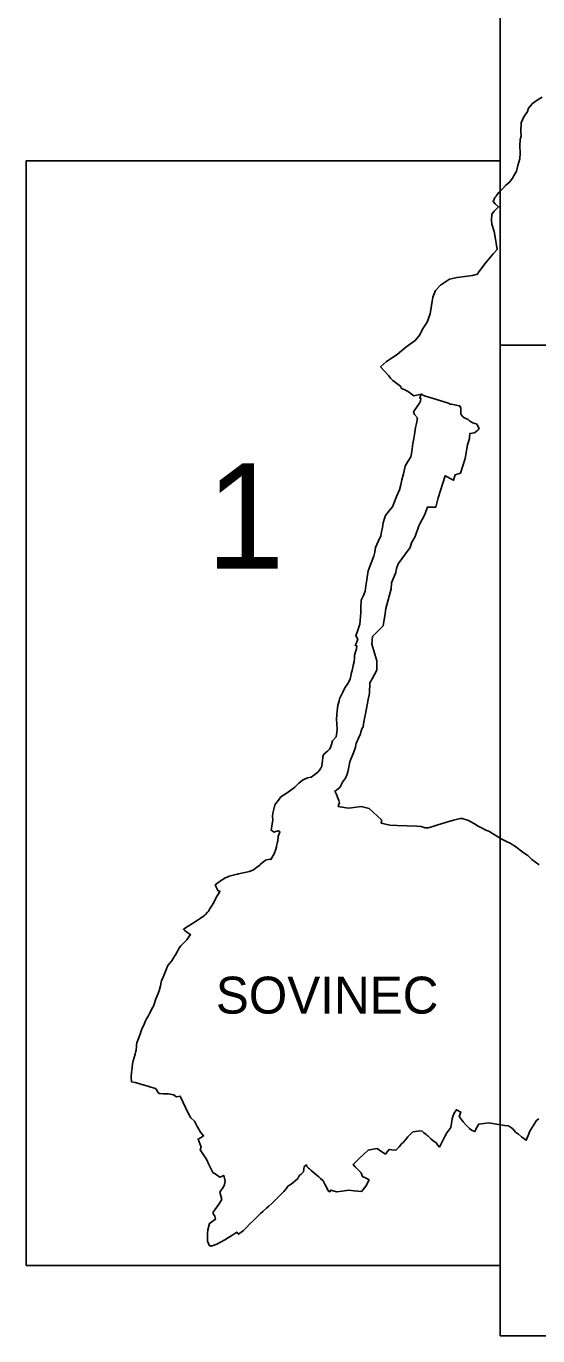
# Model space of a CAD drawing. Extents: x -547343 to -529607, y -1096298 to -1087453.
# Drawn here: x -532853.2 to -532759.2, y -1095223 to -1094982 of the extents above; entities that cross this region are included whole.
import ezdxf

# ---------------------------------------------------------------- set-up
doc = ezdxf.new("R2010")
doc.units = 0
doc.layers.add('Vrstva 18', color=7, linetype='Continuous')
doc.layers.add('Vrstva 9', color=7, linetype='Continuous')

msp = doc.modelspace()

# ---------------------------------------------------------------- linework, layer by layer
at = {"layer": 'Vrstva 18'}
for points in [[(-532678.9, -1094858.33), (-532766.07, -1094858.33), (-532766.07, -1095040.65), (-532678.9, -1095040.65)], [(-532766.07, -1095006.73), (-532766.07, -1095210.01), (-532853.24, -1095210.01), (-532853.24, -1095006.73)], [(-532678.9, -1095040.65), (-532678.9, -1095222.97), (-532766.07, -1095222.97), (-532766.07, -1095040.65)]]:
    msp.add_lwpolyline(points, close=True, dxfattribs=at)
for points in [[(-532758.38, -1094995.06), (-532759.27, -1094995.6), (-532760.17, -1094996.19), (-532760.89, -1094997.05), (-532761.05, -1094997.66), (-532761.75, -1094998.65), (-532762.21, -1094999.75), (-532762.3, -1095001.28), (-532762.22, -1095002.18), (-532762.44, -1095002.82), (-532762.51, -1095004.01), (-532762.42, -1095005.32), (-532762.51, -1095006.36), (-532762.84, -1095007.63), (-532763.09, -1095008.66), (-532763.82, -1095009.96), (-532764.32, -1095010.63), (-532765.12, -1095011.29), (-532765.6, -1095011.86), (-532766.27, -1095012.52), (-532766.66, -1095012.93), (-532766.83, -1095013.25), (-532767.1, -1095013.52), (-532767.36, -1095014.25), (-532767.02, -1095014.67), (-532766.38, -1095015.23), (-532766.82, -1095015.65), (-532767.22, -1095016.03), (-532767.62, -1095016.59), (-532767.69, -1095017.65), (-532767.62, -1095018.42), (-532767.18, -1095019.72), (-532766.94, -1095021.16), (-532766.85, -1095021.92), (-532766.63, -1095023.05), (-532767.38, -1095023.88), (-532768.3, -1095024.96), (-532768.92, -1095025.73), (-532770.12, -1095027.36), (-532770.29, -1095027.63), (-532771.19, -1095027.84), (-532774.01, -1095028.2), (-532775.41, -1095028.53), (-532777.08, -1095029.61), (-532778.01, -1095030.6), (-532778.47, -1095031.81), (-532778.99, -1095034.9), (-532779.5, -1095036.46), (-532780.4, -1095037.72), (-532780.86, -1095038.74), (-532781.71, -1095039.79), (-532783.42, -1095041.03), (-532785.06, -1095042.36), (-532787.01, -1095043.69), (-532788.08, -1095044.66), (-532786.56, -1095046.3), (-532786.26, -1095046.71), (-532785.81, -1095047.19), (-532784.38, -1095048.28), (-532784.28, -1095048.61), (-532783.38, -1095049), (-532782.79, -1095049.39), (-532782.45, -1095049.63), (-532781.95, -1095049.98), (-532780.63, -1095049.7), (-532780.88, -1095050.43), (-532780.71, -1095050.47), (-532780.73, -1095050.95), (-532780.92, -1095051.37), (-532781.33, -1095051.97), (-532782.02, -1095052.94), (-532781.83, -1095053.44), (-532781.3, -1095054.01), (-532781.34, -1095054.2), (-532781.38, -1095054.44), (-532781.51, -1095055.06), (-532781.64, -1095055.83), (-532781.87, -1095057.11), (-532781.99, -1095057.83), (-532782.17, -1095058.75), (-532782.31, -1095059.74), (-532782.43, -1095060.59), (-532782.52, -1095061.2), (-532783.06, -1095062.06), (-532783.58, -1095062.92), (-532783.9, -1095064.32), (-532784.15, -1095065.43), (-532784.39, -1095066.38), (-532784.62, -1095067.28), (-532785.14, -1095068.54), (-532785.65, -1095069.78), (-532785.92, -1095070.41), (-532786.48, -1095071.13), (-532787.18, -1095072), (-532787.4, -1095072.73), (-532787.59, -1095073.34), (-532787.75, -1095074.23), (-532787.9, -1095075.04), (-532788.03, -1095075.73), (-532788.51, -1095076.8), (-532789.02, -1095077.9), (-532789.17, -1095078.75), (-532789.33, -1095079.52), (-532789.87, -1095080.89), (-532790.4, -1095082.19), (-532790.67, -1095084.24), (-532790.78, -1095084.93), (-532790.91, -1095085.91), (-532791.24, -1095086.71), (-532791.63, -1095087.62), (-532791.69, -1095088.93), (-532791.71, -1095089.86), (-532791.75, -1095090.61), (-532791.81, -1095091.31), (-532791.88, -1095092.01), (-532792.25, -1095093.09), (-532792.63, -1095094.17), (-532792.3, -1095094.8), (-532792.54, -1095095.42), (-532792.75, -1095095.96), (-532792.46, -1095096), (-532792.49, -1095096.53), (-532792.63, -1095096.93), (-532792.88, -1095097.7), (-532792.9, -1095098.22), (-532792.92, -1095098.93), (-532793.1, -1095099.6), (-532793.34, -1095100.53), (-532793.43, -1095100.91), (-532793.66, -1095102.14), (-532794.13, -1095102.9), (-532794.65, -1095103.73), (-532795.1, -1095104.64), (-532795.65, -1095105.78), (-532795.73, -1095106.13), (-532795.93, -1095106.96), (-532796.09, -1095107.88), (-532796.15, -1095108.62), (-532796.2, -1095109.53), (-532796.15, -1095110.29), (-532796.07, -1095111.42), (-532796.15, -1095111.96), (-532796.26, -1095112.76), (-532796.9, -1095113.47), (-532797.12, -1095114.17), (-532797.32, -1095114.7), (-532797.46, -1095115.02), (-532797.81, -1095115.33), (-532798.55, -1095115.94), (-532798.7, -1095116.39), (-532798.71, -1095116.6), (-532798.75, -1095117.08), (-532798.9, -1095118.13), (-532799.1, -1095118.51), (-532799.34, -1095118.86), (-532799.63, -1095119.22), (-532800.18, -1095119.66), (-532800.82, -1095120.15), (-532801.53, -1095120.31), (-532802.22, -1095120.57), (-532802.44, -1095120.7), (-532803.09, -1095121.29), (-532803.86, -1095122.02), (-532804.61, -1095122.58), (-532805.47, -1095123.15), (-532806.42, -1095123.8), (-532807.07, -1095124.62), (-532807.4, -1095125.08), (-532807.52, -1095125.35), (-532807.89, -1095126.77), (-532807.95, -1095127.43), (-532807.88, -1095128.04), (-532807.93, -1095128.37), (-532808.09, -1095129.17), (-532808.19, -1095129.93), (-532808.09, -1095130.01), (-532807.8, -1095130.21), (-532807.79, -1095130.22), (-532807.78, -1095130.23), (-532807.69, -1095130.28), (-532806.91, -1095130.02), (-532806.83, -1095130.07), (-532806.7, -1095130.15), (-532806.64, -1095130.19), (-532806.62, -1095130.21), (-532806.93, -1095131.1), (-532807, -1095131.86), (-532807.02, -1095132.06), (-532807.2, -1095132.84), (-532807.23, -1095132.99), (-532807.33, -1095133.42), (-532807.65, -1095134.29), (-532808.25, -1095135.32), (-532808.35, -1095135.27), (-532808.47, -1095135.26), (-532809.27, -1095135.43), (-532810.2, -1095136.24), (-532810.31, -1095136.34), (-532810.89, -1095136.82), (-532811.46, -1095137.22), (-532812.16, -1095137.5), (-532814.18, -1095137.94), (-532814.4, -1095137.99), (-532814.68, -1095138.06), (-532815.94, -1095138.38), (-532816.31, -1095138.54), (-532816.67, -1095138.7), (-532816.93, -1095138.88), (-532817.52, -1095139.27), (-532817.83, -1095139.47), (-532818.24, -1095139.82), (-532818.47, -1095140.01), (-532818.27, -1095140.51), (-532818, -1095141.04), (-532817.6, -1095141.18), (-532817.7, -1095141.36), (-532817.88, -1095141.63), (-532818, -1095141.81), (-532818.24, -1095142.18), (-532818.36, -1095142.44), (-532818.64, -1095142.99), (-532818.84, -1095143.41), (-532819.06, -1095143.75), (-532819.39, -1095144.26), (-532819.75, -1095144.83), (-532819.92, -1095145.02), (-532820.31, -1095145.48), (-532820.5, -1095145.67), (-532820.82, -1095145.88), (-532821.23, -1095146.16), (-532821.62, -1095146.41), (-532822.09, -1095146.73), (-532822.67, -1095147.11), (-532823.47, -1095147.6), (-532824.34, -1095148.15), (-532824.27, -1095148.22), (-532824.06, -1095148.41), (-532823.49, -1095148.89), (-532823.06, -1095149.1), (-532823.34, -1095149.54), (-532823.69, -1095150.09), (-532824.06, -1095150.46), (-532824.47, -1095150.86), (-532824.83, -1095151.23), (-532825.03, -1095151.53), (-532825.26, -1095151.84), (-532825.51, -1095152.32), (-532825.8, -1095152.85), (-532826.02, -1095153.23), (-532826.42, -1095153.84), (-532826.54, -1095154), (-532826.95, -1095154.5), (-532827.2, -1095154.84), (-532827.42, -1095155.41), (-532827.8, -1095156.36), (-532828.05, -1095156.95), (-532828.35, -1095157.63), (-532828.42, -1095157.91), (-532828.58, -1095158.57), (-532828.81, -1095159.47), (-532828.87, -1095159.62), (-532829, -1095159.96), (-532829.18, -1095160.38), (-532829.39, -1095160.97), (-532829.66, -1095161.73), (-532829.86, -1095162.3), (-532829.96, -1095162.52), (-532830.55, -1095163.66), (-532830.89, -1095164.28), (-532831.12, -1095164.61), (-532831.29, -1095165.02), (-532831.57, -1095165.62), (-532831.98, -1095166.52), (-532832.09, -1095166.84), (-532832.31, -1095167.45), (-532832.6, -1095168.24), (-532832.89, -1095169.04), (-532832.96, -1095169.43), (-532832.98, -1095169.72), (-532833.03, -1095170.39), (-532833.08, -1095170.6), (-532833.22, -1095171.13), (-532833.56, -1095172.37), (-532833.73, -1095172.98), (-532833.77, -1095173.52), (-532833.84, -1095174.19), (-532833.86, -1095174.46), (-532833.94, -1095175.36), (-532833.86, -1095176.25), (-532833.23, -1095176.38), (-532832.56, -1095176.53), (-532832.01, -1095176.71), (-532831.3, -1095176.93), (-532830.9, -1095177.06), (-532830.31, -1095177.24), (-532829.46, -1095177.49), (-532829.31, -1095177.7), (-532829.09, -1095178.01), (-532828.84, -1095178.37), (-532828.62, -1095178.4), (-532828.04, -1095178.46), (-532827.09, -1095178.45), (-532826.14, -1095178.65), (-532825.91, -1095178.75), (-532825.84, -1095178.9), (-532825.64, -1095178.97), (-532824.95, -1095178.86), (-532823.48, -1095182), (-532822.97, -1095182.86), (-532822.29, -1095183.46), (-532821.8, -1095184.44), (-532821.22, -1095185.48), (-532820.63, -1095186.18), (-532821, -1095186.4), (-532821.17, -1095186.51), (-532821.63, -1095186.78), (-532821.1, -1095188.27), (-532821.24, -1095188.73), (-532820.03, -1095190.58), (-532819.7, -1095191.33), (-532818.94, -1095192.94), (-532818.33, -1095193.31), (-532817.66, -1095193.77), (-532817.48, -1095193.72), (-532816.93, -1095193.46), (-532816.68, -1095194.51), (-532816.8, -1095195.15), (-532816.94, -1095195.53), (-532817.62, -1095196.51), (-532817.28, -1095197.89), (-532817.93, -1095198.93), (-532818.89, -1095200.22), (-532818.87, -1095200.5), (-532818.63, -1095200.83), (-532818.55, -1095200.95), (-532818.48, -1095201.29), (-532818.43, -1095201.52), (-532819.53, -1095202.29), (-532819.82, -1095203.45), (-532819.91, -1095204.13), (-532819.94, -1095204.37), (-532819.94, -1095205.57), (-532819.54, -1095206.43), (-532819.07, -1095206.39), (-532818.21, -1095206.09), (-532816.85, -1095205.4), (-532816.72, -1095205.31), (-532816.03, -1095204.9), (-532815.46, -1095204.51), (-532814.53, -1095203.89), (-532814.32, -1095204.13), (-532814.18, -1095204.29), (-532813.32, -1095203.61), (-532812.66, -1095202.95), (-532812.16, -1095202.44), (-532811.41, -1095201.68), (-532810.84, -1095201.12), (-532810.17, -1095200.46), (-532809.68, -1095200.04), (-532809.07, -1095199.5), (-532808.63, -1095199.11), (-532808.11, -1095198.62), (-532807.66, -1095198.18), (-532807.03, -1095197.57), (-532806.49, -1095197.04), (-532805.86, -1095196.4), (-532805.46, -1095195.9), (-532805.13, -1095195.46), (-532804.71, -1095195.17), (-532804.23, -1095194.82), (-532803.82, -1095194.47), (-532803.33, -1095194.04), (-532803.15, -1095193.76), (-532802.97, -1095193.43), (-532802.77, -1095193.26), (-532802.59, -1095193.08), (-532802.28, -1095192.78), (-532802.11, -1095191.82), (-532801.9, -1095191.66), (-532801.71, -1095191.51), (-532801.67, -1095191.81), (-532801.33, -1095192.11), (-532801.18, -1095192.25), (-532800.83, -1095192.56), (-532800.49, -1095192.86), (-532800.09, -1095193.19), (-532799.76, -1095193.47), (-532799.47, -1095193.72), (-532799.12, -1095194.03), (-532798.67, -1095194.45), (-532798.33, -1095195.09), (-532798.04, -1095195.61), (-532797.7, -1095196.29), (-532797.41, -1095196.45), (-532797.26, -1095196.16), (-532796.78, -1095196.31), (-532796.21, -1095196.5), (-532795.16, -1095196.36), (-532793.97, -1095196.19), (-532792.97, -1095196.29), (-532791.58, -1095196.44), (-532791.17, -1095195.9), (-532790.69, -1095195.25), (-532790.41, -1095194.71), (-532790.2, -1095194.25), (-532790.74, -1095193.99), (-532791.41, -1095193.68), (-532791.54, -1095193.32), (-532791.66, -1095192.97), (-532791.99, -1095192.65), (-532792.73, -1095191.88), (-532793.15, -1095191.46), (-532792.62, -1095190.95), (-532791.88, -1095190.24), (-532791.3, -1095189.68), (-532790.39, -1095188.83), (-532790.04, -1095188.74), (-532789.48, -1095188.65), (-532788.7, -1095188.53), (-532787.83, -1095189.12), (-532787.21, -1095189.53), (-532786.88, -1095189.13), (-532786.52, -1095188.71), (-532786, -1095188.77), (-532785.27, -1095188.82), (-532784.7, -1095188.17), (-532784.23, -1095187.64), (-532783.92, -1095187.39), (-532783.52, -1095186.88), (-532783.09, -1095186.33), (-532782.65, -1095185.9), (-532782.18, -1095185.45), (-532781.65, -1095185.36), (-532781.23, -1095185.29), (-532780.92, -1095185.26), (-532780.45, -1095185.3), (-532780.11, -1095185.6), (-532779.72, -1095185.93), (-532779.53, -1095186.12), (-532779.42, -1095186.2), (-532779.25, -1095186.28), (-532778.87, -1095186.74), (-532778.46, -1095187.04), (-532777.89, -1095187.45), (-532777.6, -1095187.81), (-532777.25, -1095188.23), (-532776.88, -1095187.52), (-532776.46, -1095186.68), (-532776.2, -1095186.18), (-532775.89, -1095185.59), (-532775.54, -1095185.12), (-532775.19, -1095184.63), (-532775.05, -1095183.87), (-532774.99, -1095183.53), (-532774.9, -1095183.07), (-532774.78, -1095182.64), (-532774.58, -1095181.97), (-532774.13, -1095181.38), (-532773.32, -1095181.79), (-532773.64, -1095182.64), (-532772.9, -1095183.59), (-532772.33, -1095184.2), (-532771.74, -1095184.82), (-532771.36, -1095185.13), (-532771.25, -1095185.19), (-532770.75, -1095185.39), (-532770.6, -1095184.98), (-532770.47, -1095184.72), (-532770.05, -1095184.01), (-532769.13, -1095183.89), (-532768.19, -1095183.77), (-532767.14, -1095183.95), (-532766.02, -1095184.14), (-532765.3, -1095184.26), (-532764.57, -1095184.36), (-532764.04, -1095184.7), (-532763.76, -1095184.9), (-532763.54, -1095185.16), (-532763.27, -1095185.48), (-532762.75, -1095185.87), (-532762.17, -1095186.33), (-532761.31, -1095186.98), (-532760.94, -1095186.1), (-532760.64, -1095185.32), (-532760.06, -1095184.34), (-532759.39, -1095183.32), (-532759.02, -1095183.02)], [(-532771.71, -1095057.56), (-532771.66, -1095057.1), (-532771.65, -1095056.91), (-532770.79, -1095056.8), (-532770.21, -1095056.34), (-532770.03, -1095056.15), (-532769.97, -1095056.09), (-532770.21, -1095055.52), (-532770.48, -1095055.17), (-532770.76, -1095055.08), (-532771.12, -1095054.94), (-532771.57, -1095054.73), (-532771.76, -1095054.57), (-532771.99, -1095054.35), (-532772.32, -1095054.22), (-532772.68, -1095054.04), (-532772.98, -1095053.85), (-532773.16, -1095053.63), (-532773.3, -1095053.42), (-532773.35, -1095053.34), (-532773.36, -1095053.12), (-532773.35, -1095052.97), (-532773.34, -1095052.61), (-532773.31, -1095052.23), (-532773.57, -1095051.81), (-532774.25, -1095051.68), (-532775.02, -1095051.55), (-532775.41, -1095051.51), (-532775.44, -1095051.46), (-532775.58, -1095051.32), (-532778.62, -1095050.42), (-532779.81, -1095050.06), (-532780.31, -1095049.84), (-532780.47, -1095049.77), (-532780.63, -1095049.7)], [(-532758.94, -1095136.3), (-532760.29, -1095135.29), (-532761.03, -1095134.6), (-532761.7, -1095134.15), (-532762.18, -1095133.79), (-532762.95, -1095133.17), (-532763.47, -1095132.8), (-532763.88, -1095132.53), (-532764.27, -1095132.33), (-532764.79, -1095132.07), (-532766.03, -1095131.43), (-532766.4, -1095131.2), (-532767.49, -1095130.53), (-532767.98, -1095130.23), (-532768.21, -1095130.11), (-532768.71, -1095129.89), (-532769.3, -1095129.62), (-532769.68, -1095129.42), (-532770.13, -1095129.17), (-532770.83, -1095128.77), (-532771.91, -1095128.16), (-532772.71, -1095127.89), (-532773.08, -1095127.77), (-532773.2, -1095127.76), (-532773.34, -1095127.77), (-532773.73, -1095127.84), (-532774.16, -1095127.93), (-532774.66, -1095128.07), (-532776.15, -1095128.52), (-532777.74, -1095129), (-532778.5, -1095129.23), (-532779.36, -1095129.51), (-532779.9, -1095129.47), (-532780.23, -1095129.37), (-532780.64, -1095129.23), (-532781.41, -1095129.2), (-532783.22, -1095129.12), (-532785.05, -1095129.05), (-532786.4, -1095128.98), (-532787.96, -1095128.62), (-532787.96, -1095128.56), (-532787.94, -1095128.41), (-532787.92, -1095128.01), (-532790.19, -1095125.96), (-532791.66, -1095125.57), (-532793.41, -1095125.78), (-532794.04, -1095125.86), (-532795.91, -1095125.54), (-532795.83, -1095125.34), (-532795.76, -1095125.15), (-532795.66, -1095124.95), (-532795.76, -1095124.45), (-532796.34, -1095123.07), (-532796.48, -1095122.88), (-532796.51, -1095122.82), (-532795.52, -1095121.98), (-532795.28, -1095121.47), (-532795.11, -1095121.11), (-532794.54, -1095120.38), (-532794.21, -1095119.61), (-532794.07, -1095118.93), (-532793.74, -1095117.33), (-532793.54, -1095116.84), (-532793.04, -1095115.66), (-532792.72, -1095114.65), (-532792.64, -1095114.24), (-532792.56, -1095113.97), (-532792.13, -1095112.99), (-532791.78, -1095112.19), (-532791.69, -1095111.86), (-532791.55, -1095111.26), (-532791.3, -1095110.89), (-532791.23, -1095110.65), (-532791.29, -1095110.65), (-532791.24, -1095110.43), (-532791.22, -1095110.33), (-532790.91, -1095108.74), (-532790.87, -1095108.49), (-532790.36, -1095105.87), (-532790.15, -1095104.71), (-532790.04, -1095102.8), (-532789.64, -1095102.07), (-532788.76, -1095100.48), (-532788.76, -1095098.73), (-532789.69, -1095095.7), (-532789.57, -1095094.27), (-532787.61, -1095092.31), (-532787.27, -1095090.05), (-532787.13, -1095089.11), (-532786.13, -1095085.52), (-532786.08, -1095084.41), (-532785.26, -1095082.49), (-532785.17, -1095081.78), (-532784.86, -1095080.93), (-532783.48, -1095079.06), (-532782.64, -1095077.93), (-532782.41, -1095077.06), (-532781.7, -1095075.88), (-532781.08, -1095073.91), (-532780.87, -1095073.57), (-532780, -1095071.94), (-532779.49, -1095070.45), (-532779.37, -1095070.45), (-532777.95, -1095070.45), (-532777.5, -1095068.79), (-532776.22, -1095064.71), (-532774.79, -1095065.47), (-532774.68, -1095065.53), (-532774.4, -1095064.55), (-532774.21, -1095064.48), (-532773.4, -1095064.22), (-532772.52, -1095061.54), (-532772.11, -1095059), (-532771.73, -1095057.83), (-532771.71, -1095057.56)]]:
    msp.add_lwpolyline(points, dxfattribs=at)
at = {"layer": 'Vrstva 9'}
for points in [[(-532766.07, -1094858.33), (-532678.9, -1094858.33), (-532678.9, -1095040.65), (-532766.07, -1095040.65)], [(-532853.24, -1095006.73), (-532766.07, -1095006.73), (-532766.07, -1095210.01), (-532853.24, -1095210.01)], [(-532766.07, -1095040.65), (-532678.9, -1095040.65), (-532678.9, -1095222.97), (-532766.07, -1095222.97)]]:
    msp.add_lwpolyline(points, close=True, dxfattribs=at)

# ---------------------------------------------------------------- texts
at = {"layer": 'Vrstva 18'}
for s, height, p in [('1', 19.37, (-532820.16, -1095081.77)), ('SOVINEC', 6.799, (-532818.38, -1095163.68))]:
    msp.add_text(s, height=height, dxfattribs=at).set_placement(p)

doc.saveas('drawing.dxf')
